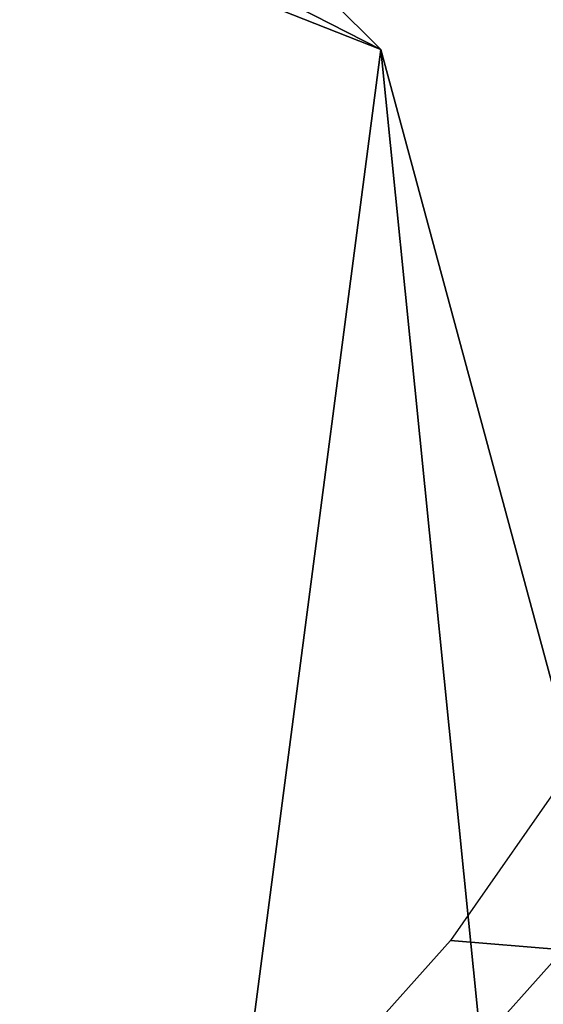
# Model space of a CAD drawing. Header units: inches. Extents: x 0 to 31.9, y -32.8 to 0.
# Tile 338 of 345: x 31.7335 to 31.7574, y -8.5511 to -8.506. Entities that reach past the tile are written whole.
import ezdxf

# ---------------------------------------------------------------- set-up
doc = ezdxf.new("R2010")
doc.units = ezdxf.units.IN
doc.header["$LTSCALE"] = 0.03937
doc.header["$MEASUREMENT"] = 0
doc.layers.add('A-FURN-3-ST-BK', color=151, linetype='Continuous')
doc.layers.add('A-FURN-3-STITCH', color=15, linetype='Continuous')

msp = doc.modelspace()

# ---------------------------------------------------------------- meshes
at = {"layer": 'A-FURN-3-ST-BK'}
mesh = msp.add_polyface(dxfattribs=at)
corners = [(31.750306, -8.757961, 32.5), (31.750306, -8.757961, 5.25), (31.7838, -8.632633, 32.5), (31.7838, -8.632633, 5.25), (31.749977, -8.507393, 32.5), (31.749977, -8.507393, 5.25), (31.657947, -8.415964, 32.5), (31.657947, -8.415964, 5.25), (31.643444, -8.796338, 32.894337), (31.596299, -8.957722, 32.875), (31.660079, -8.819386, 32.866229), (31.67733, -8.860048, 32.802037), (31.730383, -8.768118, 32.731248), (31.724373, -8.707876, 32.780416), (31.765842, -8.706676, 32.62517), (31.767351, -8.633337, 32.651791), (31.740788, -8.774446, 32.59567), (31.713689, -8.821384, 32.67677), (31.67313, -8.891634, 32.730925), (31.625305, -8.974469, 32.75), (31.758903, -8.59598, 32.663442), (31.684105, -8.481434, 32.689042), (31.638976, -8.448972, 32.69134), (31.630698, -8.574295, 32.849264), (31.550782, -8.713248, 32.956209), (31.712645, -8.676252, 32.801939), (31.749729, -8.685594, 5.135526), (31.7213, -8.741214, 5.125), (31.660853, -8.699381, 5.045193), (31.642053, -8.695461, 5.033494), (31.652797, -8.600825, 5.032498), (31.610144, -8.511612, 5.045193), (31.641314, -8.445036, 5.125), (31.693878, -8.478784, 5.135526), (31.740856, -8.577043, 5.121544)]
mesh.append_faces([[corners[k] for k in face] for face in [(0, 1, 2), (2, 1, 3), (2, 3, 4), (4, 3, 5), (4, 5, 6), (6, 5, 7), (8, 9, 10), (10, 9, 11), (10, 11, 12, 13), (13, 12, 14, 15), (15, 14, 2), (2, 14, 0), (0, 14, 16), (16, 14, 17), (17, 14, 12), (17, 12, 18), (18, 12, 11), (18, 11, 19), (19, 11, 9), (15, 2, 20), (20, 2, 4), (20, 4, 21), (21, 4, 6), (21, 6, 22), (21, 22, 23), (23, 24, 8, 25), (25, 8, 10, 13), (25, 13, 15, 20), (23, 25, 20, 21), (3, 1, 26), (26, 1, 27), (26, 27, 28), (28, 27, 29), (28, 29, 30), (31, 32, 33), (33, 32, 7), (33, 7, 5), (33, 5, 34), (34, 5, 3), (34, 3, 26), (34, 26, 28, 30), (34, 30, 31, 33), (16, 17, 0), (0, 17, 18), (0, 18, 19)]])
at = {"layer": 'A-FURN-3-STITCH'}
mesh = msp.add_polymesh((7, 4), dxfattribs=at)
for k, corner in enumerate([(31.733648, -8.568244, 32.714364), (31.734778, -8.570567, 32.714031), (31.737089, -8.575187, 32.713376), (31.738269, -8.577486, 32.713054), (31.744726, -8.557611, 32.678403), (31.749891, -8.558035, 32.678913), (31.752201, -8.562656, 32.678258), (31.749347, -8.566853, 32.677094), (31.753162, -8.548153, 32.641413), (31.758327, -8.548577, 32.641922), (31.760638, -8.553198, 32.641268), (31.757783, -8.557394, 32.640103), (31.758906, -8.539927, 32.60362), (31.764071, -8.540351, 32.60413), (31.766382, -8.544972, 32.603475), (31.763527, -8.549169, 32.602311), (31.761921, -8.532986, 32.565258), (31.767086, -8.533409, 32.565768), (31.769397, -8.53803, 32.565113), (31.766542, -8.542227, 32.563949), (31.76219, -8.52737, 32.526563), (31.767355, -8.527794, 32.527072), (31.769665, -8.532415, 32.526418), (31.766811, -8.536612, 32.525254), (31.759709, -8.523115, 32.487773), (31.76091, -8.525404, 32.487455), (31.763221, -8.530025, 32.4868), (31.76433, -8.532357, 32.486463)]):
    mesh.set_mesh_vertex(divmod(k, 4), corner)

doc.saveas('drawing.dxf')
